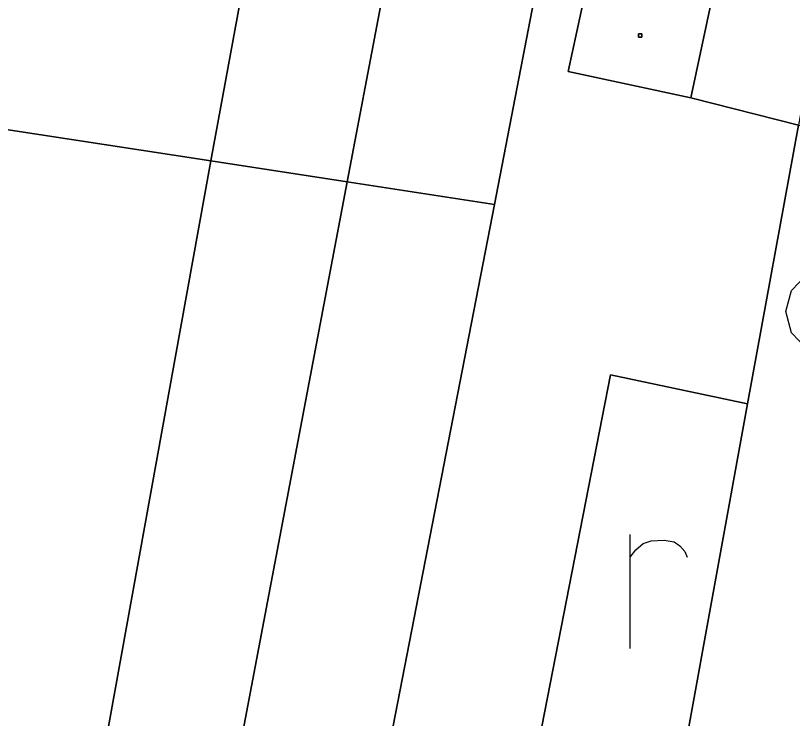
# Model space of a CAD drawing. Extents: x -645676 to -642474, y -1077513 to -1072613.
# Drawn here: x -644896.6 to -644828.6, y -1074451.9 to -1074390.3 of the extents above; entities that cross this region are included whole.
import ezdxf

# ---------------------------------------------------------------- set-up
doc = ezdxf.new("R2010")
doc.units = 0
for name, color, linetype in [('KN', 7, 'Continuous'), ('KULTURY_STAV', 7, 'Continuous'), ('KULTURY_ZNACKY', 7, 'Continuous')]:
    doc.layers.add(name, color=color, linetype=linetype)

# ---------------------------------------------------------------- blocks, each defined once
blk = doc.blocks.new('3$0400')
blk.add_lwpolyline([(0, 0), (-0.38, 0.1), (-0.65, 0.38), (-0.75, 0.75), (-0.65, 1.12), (-0.38, 1.4), (0, 1.5), (0.38, 1.4), (0.65, 1.12), (0.75, 0.75), (0.65, 0.38), (0.38, 0.1), (0, 0), (1.75, 0)])
blk = doc.blocks.new('$479')
for points in [[(0, 0), (0, 1.27), (0, 2)], [(0, 1.6), (0.1, 1.73), (0.23, 1.84), (0.37, 1.89), (0.6, 1.9), (0.77, 1.87), (0.87, 1.8), (0.96, 1.7), (1, 1.6)]]:
    blk.add_lwpolyline(points)

msp = doc.modelspace()

# ---------------------------------------------------------------- linework, layer by layer
at = {"layer": 'KN'}
for points in [[(-644820.79, -1074360.18), (-644823.91, -1074377.32), (-644825.42, -1074385.58), (-644828.04, -1074399.94), (-644837.47, -1074397.54), (-644835.59, -1074388.75), (-644829.07, -1074358.26)], [(-644796.61, -1074365.85), (-644801.29, -1074389.54), (-644804.47, -1074408.42), (-644815.1, -1074469.56), (-644815.97, -1074474.57), (-644840.77, -1074469.82), (-644832.48, -1074424.34), (-644828.04, -1074399.94), (-644824.57, -1074400.75), (-644813.2, -1074403.4), (-644811.36, -1074394.33), (-644804.26, -1074364.06)], [(-644895.16, -1074368.7), (-644888.32, -1074370.31), (-644888.25, -1074372.11), (-644880.77, -1074373.74), (-644880.95, -1074374.53), (-644874.96, -1074375.91), (-644874.76, -1074375.05), (-644874.38, -1074375.13), (-644879.51, -1074403.06), (-644904.34, -1074399.26), (-644903.1, -1074392.96), (-644898.51, -1074367.98)], [(-644847.96, -1074372.29), (-644850.53, -1074385.55), (-644854.67, -1074406.87), (-644867.56, -1074404.89), (-644861.91, -1074375.11), (-644860.83, -1074369.43)], [(-644861.91, -1074375.11), (-644867.56, -1074404.89), (-644879.51, -1074403.06), (-644874.38, -1074375.13), (-644873.92, -1074372.6)], [(-644846.31, -1074386.45), (-644848.19, -1074395.25), (-644837.47, -1074397.54), (-644828.04, -1074399.94), (-644832.48, -1074424.34), (-644844.5, -1074421.81), (-644853.4, -1074467.4), (-644865.96, -1074464.99), (-644854.67, -1074406.87), (-644850.53, -1074385.55)], [(-644835.59, -1074388.75), (-644837.47, -1074397.54), (-644848.19, -1074395.25), (-644846.31, -1074386.45)], [(-644841.74, -1074392.23), (-644842.04, -1074392.23), (-644842.04, -1074391.93), (-644841.74, -1074391.93)], [(-644841.74, -1074392.23), (-644841.74, -1074391.93), (-644842.04, -1074391.93), (-644842.04, -1074392.23)], [(-644879.51, -1074403.06), (-644904.81, -1074542.78), (-644929.05, -1074538.02), (-644914.65, -1074451.78), (-644912.1, -1074438.81), (-644904.34, -1074399.26)], [(-644867.56, -1074404.89), (-644878.51, -1074462.59), (-644892.35, -1074545.23), (-644904.81, -1074542.78), (-644879.51, -1074403.06)], [(-644854.67, -1074406.87), (-644865.96, -1074464.99), (-644878.51, -1074462.59), (-644867.56, -1074404.89)], [(-644832.48, -1074424.34), (-644840.77, -1074469.82), (-644853.4, -1074467.4), (-644844.5, -1074421.81)]]:
    msp.add_lwpolyline(points, close=True, dxfattribs=at)
at = {"layer": 'KULTURY_STAV'}
for points in [[(-644929.05, -1074538.02), (-644914.65, -1074451.78), (-644921.47, -1074450.23), (-644934.17, -1074447.34), (-644931.78, -1074434.67), (-644924.54, -1074396.35), (-644929.22, -1074395.25), (-644936.67, -1074433.64), (-644939.11, -1074446.21), (-644964.13, -1074440.57), (-644950.06, -1074367.4), (-644925.03, -1074373.26), (-644903.43, -1074378.27), (-644896.77, -1074341.92), (-644893.85, -1074342.58), (-644898.51, -1074367.98), (-644903.1, -1074392.96), (-644904.34, -1074399.26), (-644879.51, -1074403.06), (-644867.56, -1074404.89), (-644854.67, -1074406.87), (-644865.96, -1074464.99)], [(-644865.96, -1074464.99), (-644854.67, -1074406.87), (-644867.56, -1074404.89), (-644879.51, -1074403.06), (-644904.34, -1074399.26), (-644903.1, -1074392.96), (-644898.51, -1074367.98), (-644893.85, -1074342.58)], [(-644846.31, -1074386.45), (-644848.19, -1074395.25), (-644837.47, -1074397.54), (-644835.59, -1074388.75)], [(-644835.59, -1074388.75), (-644837.47, -1074397.54), (-644848.19, -1074395.25), (-644846.31, -1074386.45)], [(-644840.77, -1074469.82), (-644832.48, -1074424.34), (-644844.5, -1074421.81), (-644853.4, -1074467.4)], [(-644844.5, -1074421.81), (-644832.48, -1074424.34), (-644840.77, -1074469.82), (-644853.4, -1074467.4), (-644844.5, -1074421.81)]]:
    msp.add_lwpolyline(points, dxfattribs=at)

# ---------------------------------------------------------------- block references
at = {"layer": 'KULTURY_ZNACKY', "xscale": 5, "yscale": 5}
for name, p in [('3$0400', (-644825.39, -1074420.01)), ('$479', (-644842.78, -1074445.77))]:
    msp.add_blockref(name, p, dxfattribs=at)

doc.saveas('drawing.dxf')
